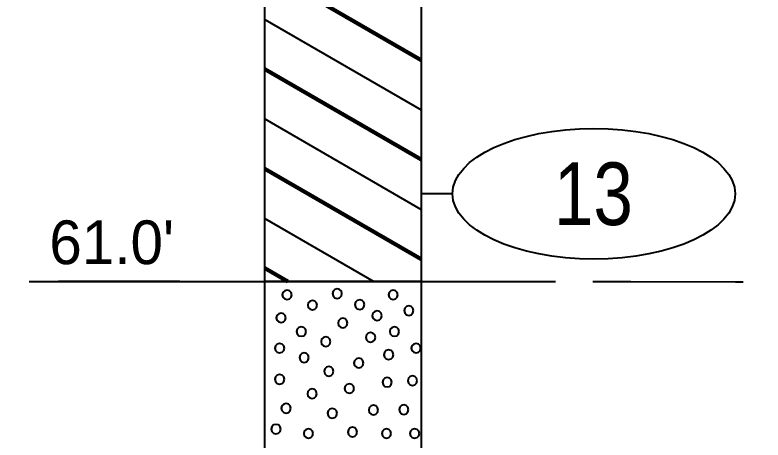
# Model space of a CAD drawing. Extents: x -582 to 653, y -817 to -3.
# Drawn here: x 580.68 to 592.64, y -253.1 to -246.32 of the extents above; entities that cross this region are included whole.
import ezdxf
from ezdxf.enums import TextEntityAlignment as Align

# ---------------------------------------------------------------- set-up
doc = ezdxf.new("R2010")
doc.units = 0
doc.header["$LTSCALE"] = 0.4
doc.linetypes.add('LONG_DASHED', pattern=[7.5, 6, -1.5])
doc.layers.add('26', color=7, linetype='LONG_DASHED', lineweight=40)
doc.layers.add('27', color=7, linetype='Continuous', lineweight=40)

msp = doc.modelspace()

# ---------------------------------------------------------------- linework, layer by layer
at = {"layer": '26'}
msp.add_spline([(571.9237, -250.8935), (580.9063, -250.5729), (584.6737, -250.5729), (587.1737, -250.5729), (613.9683, -250.6915)], degree=3, dxfattribs=at)
at = {"layer": '27', "lineweight": 158}
for p, q in [((584.6737, -245.5979), (587.1737, -247.0413)), ((584.6737, -247.1854), (587.1737, -248.6288)), ((584.6737, -248.7729), (587.1737, -250.2163)), ((584.6737, -250.3604), (585.0417, -250.5729))]:
    msp.add_line(p, q, dxfattribs=at)
at = {"layer": '27'}
for p, q in [((584.6737, -246.3917), (587.1737, -247.8351)), ((584.6737, -246.3917), (587.1737, -247.8351)), ((584.6737, -247.9792), (587.1737, -249.4226)), ((584.6737, -247.9792), (587.1737, -249.4226)), ((587.6737, -249.1729), (587.1737, -249.1729)), ((584.6737, -249.5667), (586.4165, -250.5729)), ((584.6737, -249.5667), (586.4165, -250.5729)), ((580.9063, -250.5729), (584.6737, -250.5729))]:
    msp.add_line(p, q, dxfattribs=at)
for points in [[(584.6737, -236.0729), (587.1737, -236.0729), (587.1737, -250.5729), (584.6737, -250.5729)], [(584.6737, -250.5729), (587.1737, -250.5729), (587.1737, -258.6729), (584.6737, -258.6729)], [(585.1056, -250.7855), (585.0954, -250.7474), (585.0675, -250.7196), (585.0294, -250.7093), (584.9913, -250.7196), (584.9634, -250.7474), (584.9532, -250.7855), (584.9634, -250.8236), (584.9913, -250.8515), (585.0294, -250.8617), (585.0675, -250.8515), (585.0954, -250.8236)], [(585.9066, -250.766), (585.8964, -250.7279), (585.8685, -250.7), (585.8304, -250.6898), (585.7923, -250.7), (585.7644, -250.7279), (585.7542, -250.766), (585.7644, -250.8041), (585.7923, -250.8319), (585.8304, -250.8422), (585.8685, -250.8319), (585.8964, -250.8041)], [(586.8002, -250.7856), (586.79, -250.7475), (586.7621, -250.7196), (586.724, -250.7094), (586.6859, -250.7196), (586.658, -250.7475), (586.6478, -250.7856), (586.658, -250.8237), (586.6859, -250.8516), (586.724, -250.8618), (586.7621, -250.8516), (586.79, -250.8237)], [(585.5105, -250.9508), (585.5003, -250.9127), (585.4724, -250.8848), (585.4343, -250.8746), (585.3962, -250.8848), (585.3683, -250.9127), (585.3581, -250.9508), (585.3683, -250.9889), (585.3962, -251.0168), (585.4343, -251.027), (585.4724, -251.0168), (585.5003, -250.9889)], [(586.2656, -250.9418), (586.2554, -250.9037), (586.2275, -250.8758), (586.1894, -250.8656), (586.1513, -250.8758), (586.1234, -250.9037), (586.1132, -250.9418), (586.1234, -250.9799), (586.1513, -251.0078), (586.1894, -251.018), (586.2275, -251.0078), (586.2554, -250.9799)], [(586.5438, -251.1191), (586.5336, -251.081), (586.5057, -251.0531), (586.4676, -251.0429), (586.4295, -251.0531), (586.4016, -251.081), (586.3914, -251.1191), (586.4016, -251.1572), (586.4295, -251.1851), (586.4676, -251.1953), (586.5057, -251.1851), (586.5336, -251.1572)], [(587.0511, -251.0377), (587.0409, -250.9996), (587.013, -250.9717), (586.9749, -250.9615), (586.9368, -250.9717), (586.9089, -250.9996), (586.8987, -251.0377), (586.9089, -251.0758), (586.9368, -251.1037), (586.9749, -251.1139), (587.013, -251.1037), (587.0409, -251.0758)], [(585.0094, -251.1534), (584.9992, -251.1153), (584.9713, -251.0874), (584.9332, -251.0772), (584.8951, -251.0874), (584.8672, -251.1153), (584.857, -251.1534), (584.8672, -251.1915), (584.8951, -251.2194), (584.9332, -251.2296), (584.9713, -251.2194), (584.9992, -251.1915)], [(585.9955, -251.2366), (585.9853, -251.1985), (585.9574, -251.1706), (585.9193, -251.1604), (585.8812, -251.1706), (585.8533, -251.1985), (585.8431, -251.2366), (585.8533, -251.2747), (585.8812, -251.3026), (585.9193, -251.3128), (585.9574, -251.3026), (585.9853, -251.2747)], [(585.3323, -251.3721), (585.3221, -251.334), (585.2942, -251.3061), (585.2561, -251.2959), (585.218, -251.3061), (585.1901, -251.334), (585.1799, -251.3721), (585.1901, -251.4102), (585.218, -251.438), (585.2561, -251.4483), (585.2942, -251.438), (585.3221, -251.4102)], [(586.4396, -251.4649), (586.4294, -251.4268), (586.4015, -251.3989), (586.3634, -251.3887), (586.3253, -251.3989), (586.2974, -251.4268), (586.2872, -251.4649), (586.2974, -251.503), (586.3253, -251.5308), (586.3634, -251.5411), (586.4015, -251.5308), (586.4294, -251.503)], [(586.821, -251.3721), (586.8108, -251.334), (586.7829, -251.3061), (586.7448, -251.2959), (586.7067, -251.3061), (586.6788, -251.334), (586.6686, -251.3721), (586.6788, -251.4102), (586.7067, -251.438), (586.7448, -251.4483), (586.7829, -251.438), (586.8108, -251.4102)], [(585.7239, -251.5335), (585.7137, -251.4954), (585.6858, -251.4675), (585.6477, -251.4573), (585.6096, -251.4675), (585.5817, -251.4954), (585.5715, -251.5335), (585.5817, -251.5716), (585.6096, -251.5995), (585.6477, -251.6097), (585.6858, -251.5995), (585.7137, -251.5716)], [(584.9865, -251.6377), (584.9763, -251.5996), (584.9484, -251.5718), (584.9103, -251.5615), (584.8722, -251.5718), (584.8443, -251.5996), (584.8341, -251.6377), (584.8443, -251.6758), (584.8722, -251.7037), (584.9103, -251.7139), (584.9484, -251.7037), (584.9763, -251.6758)], [(587.1668, -251.6377), (587.1565, -251.5996), (587.1287, -251.5718), (587.0906, -251.5615), (587.0525, -251.5718), (587.0246, -251.5996), (587.0144, -251.6377), (587.0246, -251.6758), (587.0525, -251.7037), (587.0906, -251.7139), (587.1287, -251.7037), (587.1565, -251.6758)], [(585.3781, -251.7878), (585.3679, -251.7497), (585.34, -251.7218), (585.3019, -251.7116), (585.2638, -251.7218), (585.2359, -251.7497), (585.2257, -251.7878), (585.2359, -251.8259), (585.2638, -251.8537), (585.3019, -251.864), (585.34, -251.8537), (585.3679, -251.8259)], [(586.7282, -251.742), (586.718, -251.7039), (586.6901, -251.676), (586.652, -251.6658), (586.6139, -251.676), (586.586, -251.7039), (586.5758, -251.742), (586.586, -251.7801), (586.6139, -251.808), (586.652, -251.8182), (586.6901, -251.808), (586.718, -251.7801)], [(586.2502, -251.8755), (586.24, -251.8374), (586.2121, -251.8095), (586.174, -251.7993), (586.1359, -251.8095), (586.108, -251.8374), (586.0978, -251.8755), (586.108, -251.9136), (586.1359, -251.9415), (586.174, -251.9517), (586.2121, -251.9415), (586.24, -251.9136)], [(585.7722, -252.0064), (585.762, -251.9683), (585.7341, -251.9404), (585.696, -251.9302), (585.6579, -251.9404), (585.63, -251.9683), (585.6198, -252.0064), (585.63, -252.0445), (585.6579, -252.0724), (585.696, -252.0826), (585.7341, -252.0724), (585.762, -252.0445)], [(584.9865, -252.1335), (584.9763, -252.0954), (584.9484, -252.0676), (584.9103, -252.0573), (584.8722, -252.0676), (584.8443, -252.0954), (584.8341, -252.1335), (584.8443, -252.1716), (584.8722, -252.1995), (584.9103, -252.2097), (584.9484, -252.1995), (584.9763, -252.1716)], [(586.7053, -252.1806), (586.6951, -252.1425), (586.6672, -252.1146), (586.6291, -252.1044), (586.591, -252.1146), (586.5631, -252.1425), (586.5529, -252.1806), (586.5631, -252.2187), (586.591, -252.2466), (586.6291, -252.2568), (586.6672, -252.2466), (586.6951, -252.2187)], [(587.1095, -252.1564), (587.0993, -252.1183), (587.0714, -252.0904), (587.0333, -252.0802), (586.9952, -252.0904), (586.9674, -252.1183), (586.9571, -252.1564), (586.9674, -252.1945), (586.9952, -252.2224), (587.0333, -252.2326), (587.0714, -252.2224), (587.0993, -252.1945)], [(586.1002, -252.281), (586.09, -252.2429), (586.0621, -252.215), (586.024, -252.2048), (585.9859, -252.215), (585.958, -252.2429), (585.9478, -252.281), (585.958, -252.3191), (585.9859, -252.347), (586.024, -252.3572), (586.0621, -252.347), (586.09, -252.3191)], [(585.5052, -252.3649), (585.495, -252.3268), (585.4671, -252.2989), (585.429, -252.2887), (585.3909, -252.2989), (585.363, -252.3268), (585.3528, -252.3649), (585.363, -252.403), (585.3909, -252.4309), (585.429, -252.4411), (585.4671, -252.4309), (585.495, -252.403)], [(585.0895, -252.5963), (585.0793, -252.5582), (585.0514, -252.5303), (585.0133, -252.5201), (584.9752, -252.5303), (584.9473, -252.5582), (584.9371, -252.5963), (584.9473, -252.6344), (584.9752, -252.6623), (585.0133, -252.6725), (585.0514, -252.6623), (585.0793, -252.6344)], [(586.4854, -252.6255), (586.4751, -252.5874), (586.4473, -252.5595), (586.4092, -252.5493), (586.3711, -252.5595), (586.3432, -252.5874), (586.333, -252.6255), (586.3432, -252.6636), (586.3711, -252.6915), (586.4092, -252.7017), (586.4473, -252.6915), (586.4751, -252.6636)], [(586.971, -252.6179), (586.9608, -252.5798), (586.9329, -252.5519), (586.8948, -252.5417), (586.8567, -252.5519), (586.8288, -252.5798), (586.8186, -252.6179), (586.8288, -252.656), (586.8567, -252.6839), (586.8948, -252.6941), (586.9329, -252.6839), (586.9608, -252.656)], [(585.8281, -252.6764), (585.8179, -252.6383), (585.79, -252.6104), (585.7519, -252.6002), (585.7138, -252.6104), (585.6859, -252.6383), (585.6757, -252.6764), (585.6859, -252.7145), (585.7138, -252.7424), (585.7519, -252.7526), (585.79, -252.7424), (585.8179, -252.7145)], [(584.928, -252.9294), (584.9178, -252.8913), (584.8899, -252.8634), (584.8518, -252.8532), (584.8137, -252.8634), (584.7859, -252.8913), (584.7756, -252.9294), (584.7859, -252.9675), (584.8137, -252.9954), (584.8518, -253.0056), (584.8899, -252.9954), (584.9178, -252.9675)], [(585.4467, -252.9993), (585.4365, -252.9612), (585.4086, -252.9333), (585.3705, -252.9231), (585.3324, -252.9333), (585.3045, -252.9612), (585.2943, -252.9993), (585.3045, -253.0374), (585.3324, -253.0653), (585.3705, -253.0755), (585.4086, -253.0653), (585.4365, -253.0374)], [(586.151, -252.9764), (586.1408, -252.9383), (586.1129, -252.9104), (586.0748, -252.9002), (586.0367, -252.9104), (586.0088, -252.9383), (585.9986, -252.9764), (586.0088, -253.0145), (586.0367, -253.0424), (586.0748, -253.0526), (586.1129, -253.0424), (586.1408, -253.0145)], [(586.6938, -252.9993), (586.6836, -252.9612), (586.6557, -252.9333), (586.6176, -252.9231), (586.5795, -252.9333), (586.5517, -252.9612), (586.5414, -252.9993), (586.5517, -253.0374), (586.5795, -253.0653), (586.6176, -253.0755), (586.6557, -253.0653), (586.6836, -253.0374)], [(587.1439, -252.9993), (587.1337, -252.9612), (587.1058, -252.9333), (587.0677, -252.9231), (587.0296, -252.9333), (587.0017, -252.9612), (586.9915, -252.9993), (587.0017, -253.0374), (587.0296, -253.0653), (587.0677, -253.0755), (587.1058, -253.0653), (587.1337, -253.0374)]]:
    msp.add_lwpolyline(points, close=True, dxfattribs=at)
msp.add_ellipse((589.9311, -249.1729), major_axis=(2.2574, 0), ratio=0.461538, dxfattribs=at)

# ---------------------------------------------------------------- texts
at = {"layer": '27', "width": 0.85}
msp.add_text('13', height=1, dxfattribs=at).set_placement((589.9235, -249.6729), align=Align.CENTER)
at = {"layer": '27'}
msp.add_text("61.0'", height=0.6976, dxfattribs=at).set_placement((581.2303, -250.2965))

doc.saveas('drawing.dxf')
